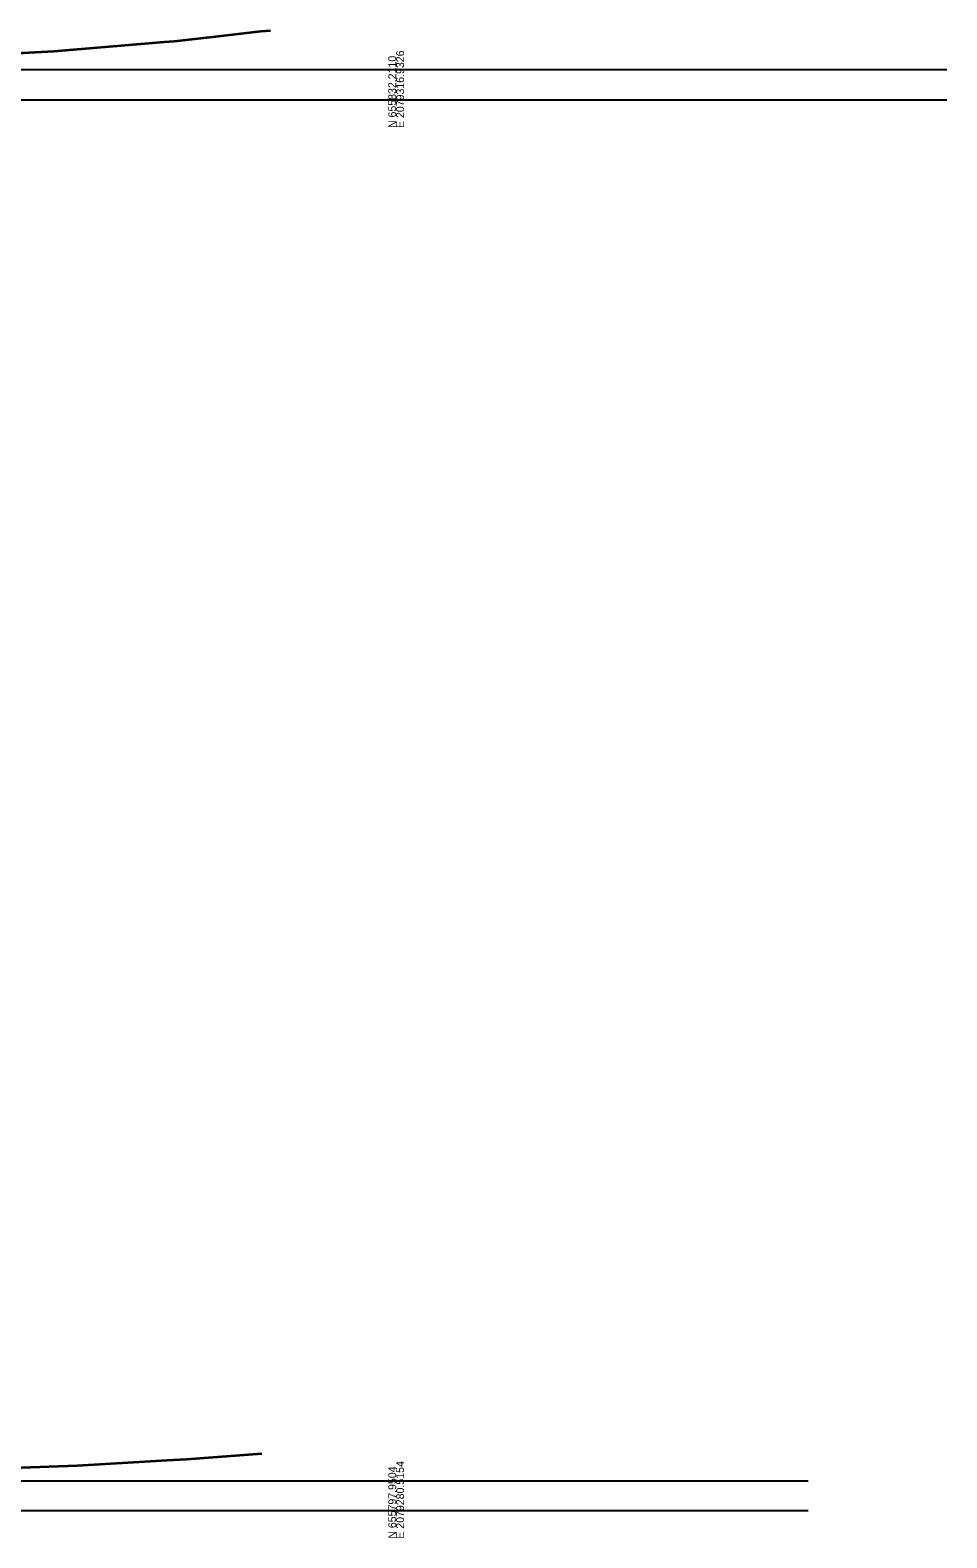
# Model space of a CAD drawing. Extents: x 1131015 to 1136271, y 133453 to 174329.
# Drawn here: x 1131511 to 1131836, y 162158 to 162692 of the extents above; entities that cross this region are included whole.
import ezdxf

# ---------------------------------------------------------------- set-up
doc = ezdxf.new("R2010")
doc.units = 0
for name, color, linetype in [('DESIGN - SCRATCH - User 1', 7, 'Continuous'), ('DESIGN - SHEET - Light Grid', 7, 'Continuous'), ('SURVEY - GROUND - Bottom of Topsoil Layer', 7, 'Continuous'), ('SURVEY - GROUND - Top of Ground', 7, 'Continuous')]:
    doc.layers.add(name, color=color, linetype=linetype)

msp = doc.modelspace()

# ---------------------------------------------------------------- linework, layer by layer
at = {"layer": 'DESIGN - SCRATCH - User 1'}
for p, q in [((1131340.46, 162678.46), (1131835.78, 162678.46)), ((1131340.46, 162667.66), (1131835.78, 162667.66)), ((1131378.45, 162178.16), (1131786.53, 162178.16)), ((1131340.46, 162167.66), (1131786.53, 162167.66))]:
    msp.add_line(p, q, dxfattribs=at)
at = {"layer": 'DESIGN - SHEET - Light Grid'}
for p, q in [((1131340.46, 162667.66), (1131640.46, 162667.66)), ((1131340.46, 162167.66), (1131640.46, 162167.66))]:
    msp.add_line(p, q, dxfattribs=at)
at = {"layer": 'SURVEY - GROUND - Bottom of Topsoil Layer'}
for p, q in [((1131558.3, 162688.07), (1131561.74, 162688.32)), ((1131561.74, 162688.32), (1131575.29, 162689.82)), ((1131575.29, 162689.82), (1131592.51, 162691.83)), ((1131592.51, 162691.83), (1131595.83, 162692.1)), ((1131482.86, 162682.78), (1131512.47, 162684.42)), ((1131512.47, 162684.42), (1131518.99, 162684.73)), ((1131518.99, 162684.73), (1131558.3, 162688.07)), ((1131566.05, 162185.72), (1131592.85, 162187.77)), ((1131490.05, 162182.1), (1131510.8, 162182.84)), ((1131510.8, 162182.84), (1131527.35, 162183.53)), ((1131527.35, 162183.53), (1131559.22, 162185.38)), ((1131559.22, 162185.38), (1131566.05, 162185.72))]:
    msp.add_line(p, q, dxfattribs=at)
at = {"layer": 'SURVEY - GROUND - Top of Ground'}
for p, q in [((1131518.99, 162684.98), (1131558.3, 162688.32)), ((1131558.3, 162688.32), (1131561.74, 162688.57)), ((1131561.74, 162688.57), (1131575.29, 162690.07)), ((1131575.29, 162690.07), (1131592.51, 162692.08)), ((1131592.51, 162692.08), (1131595.83, 162692.35)), ((1131482.86, 162683.03), (1131512.47, 162684.67)), ((1131512.47, 162684.67), (1131518.99, 162684.98)), ((1131559.22, 162185.63), (1131566.05, 162185.97)), ((1131566.05, 162185.97), (1131592.85, 162188.02)), ((1131490.05, 162182.35), (1131510.8, 162183.09)), ((1131510.8, 162183.09), (1131527.35, 162183.78)), ((1131527.35, 162183.78), (1131559.22, 162185.63))]:
    msp.add_line(p, q, dxfattribs=at)

# ---------------------------------------------------------------- texts
at = {"layer": 'DESIGN - SHEET - Light Grid'}
for s, p in [('N 655832.2110', (1131640.46, 162657.66)), ('E 2079316.9326', (1131643.26, 162657.66)), ('N 655797.9504', (1131640.46, 162157.66)), ('E 2079280.5154', (1131643.26, 162157.66))]:
    msp.add_text(s, height=2.8, rotation=90, dxfattribs=at).set_placement(p)

doc.saveas('drawing.dxf')
